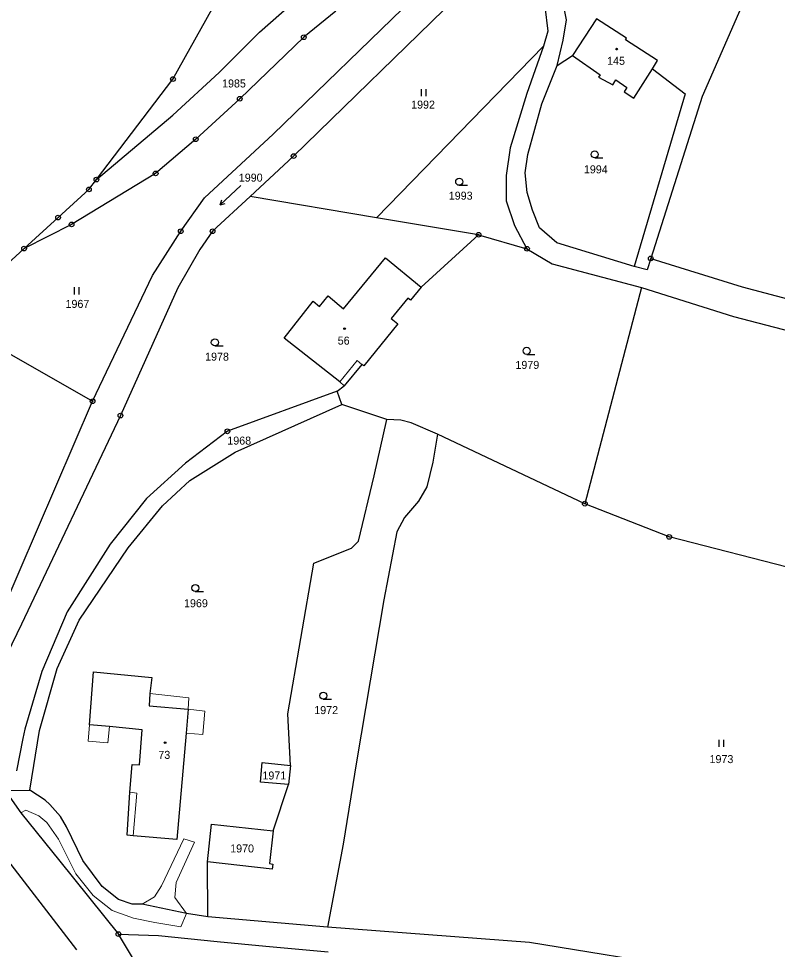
# Model space of a CAD drawing. Extents: x -601131 to -597152, y -1058536 to -1055911.
# Drawn here: x -599389.4 to -599228.3, y -1056477.3 to -1056279.6 of the extents above; entities that cross this region are included whole.
import ezdxf
from ezdxf.enums import TextEntityAlignment as Align

# ---------------------------------------------------------------- set-up
doc = ezdxf.new("R2010")
doc.units = 0
doc.header["$LTSCALE"] = 0.68
for name, color, linetype, lineweight in [('1', 7, 'Continuous', 25), ('3', 7, 'Continuous', 25), ('4', 7, 'Continuous', 13), ('5', 7, 'Continuous', 25), ('8', 7, 'Continuous', 25)]:
    doc.layers.add(name, color=color, linetype=linetype, lineweight=lineweight)
doc.layers.add('2', color=7, linetype='Continuous')

msp = doc.modelspace()

# ---------------------------------------------------------------- linework, layer by layer
at = {"layer": '1'}
for p, q in [((-599232.89, -1056270.11), (-599244.32, -1056296.13)), ((-599356.64, -1056292.46), (-599345.99, -1056273.33)), ((-599331.02, -1056308.83), (-599294.56, -1056273.23)), ((-599338.29, -1056282.5), (-599331.27, -1056276.35)), ((-599335.36, -1056304.15), (-599305.55, -1056275.21)), ((-599277.72, -1056277.05), (-599277.09, -1056282.27)), ((-599273.08, -1056279.89), (-599274.04, -1056275.11)), ((-599322.07, -1056278.03), (-599328.87, -1056283.57)), ((-599273.79, -1056284.23), (-599273.08, -1056279.89)), ((-599266.72, -1056279.65), (-599271.81, -1056287.46)), ((-599260.32, -1056283.76), (-599266.72, -1056279.65)), ((-599346.82, -1056291.04), (-599338.29, -1056282.5)), ((-599277.09, -1056282.27), (-599277.96, -1056285.49)), ((-599328.87, -1056283.57), (-599342.46, -1056296.63)), ((-599275.09, -1056289.59), (-599273.79, -1056284.23)), ((-599260.58, -1056284.16), (-599260.32, -1056283.76)), ((-599253.74, -1056288.53), (-599260.58, -1056284.16)), ((-599277.96, -1056285.49), (-599313.42, -1056321.93)), ((-599277.96, -1056285.49), (-599281.54, -1056295.55)), ((-599275.09, -1056289.59), (-599271.81, -1056287.46)), ((-599271.81, -1056287.46), (-599265.91, -1056291.56)), ((-599254.83, -1056290.26), (-599253.74, -1056288.53)), ((-599278.33, -1056297.71), (-599275.09, -1056289.59)), ((-599258.78, -1056296.52), (-599254.83, -1056290.26)), ((-599254.83, -1056290.26), (-599247.9, -1056295.58)), ((-599372.89, -1056313.82), (-599356.64, -1056292.46)), ((-599356.69, -1056300.1), (-599346.82, -1056291.04)), ((-599265.91, -1056291.56), (-599266.27, -1056292.07)), ((-599266.27, -1056292.07), (-599263.29, -1056293.66)), ((-599263.29, -1056293.66), (-599262.62, -1056292.65)), ((-599262.62, -1056292.65), (-599260.25, -1056294.23)), ((-599260.25, -1056294.23), (-599260.88, -1056295.18)), ((-599342.46, -1056296.63), (-599351.81, -1056305.23)), ((-599281.54, -1056295.55), (-599285.07, -1056307.07)), ((-599260.88, -1056295.18), (-599258.78, -1056296.52)), ((-599247.9, -1056295.58), (-599258.74, -1056332.28)), ((-599244.32, -1056296.13), (-599255.2, -1056330.55)), ((-599281.27, -1056308.5), (-599278.33, -1056297.71)), ((-599372.89, -1056313.82), (-599356.69, -1056300.1)), ((-599349.93, -1056317.67), (-599335.36, -1056304.15)), ((-599351.81, -1056305.23), (-599360.32, -1056312.51)), ((-599285.07, -1056307.07), (-599285.88, -1056312.94)), ((-599281.88, -1056312.39), (-599281.27, -1056308.5)), ((-599340.27, -1056317.41), (-599331.02, -1056308.83)), ((-599360.32, -1056312.51), (-599378.17, -1056323.34)), ((-599281.41, -1056316.54), (-599281.88, -1056312.39)), ((-599374.49, -1056315.89), (-599372.89, -1056313.82)), ((-599285.88, -1056312.94), (-599285.89, -1056318.31)), ((-599381.05, -1056321.88), (-599374.49, -1056315.89)), ((-599280.33, -1056320.28), (-599281.41, -1056316.54)), ((-599355, -1056324.79), (-599349.93, -1056317.67)), ((-599340.27, -1056317.41), (-599348.23, -1056324.8)), ((-599313.42, -1056321.93), (-599340.27, -1056317.41)), ((-599285.89, -1056318.31), (-599284.11, -1056323.6)), ((-599278.86, -1056324.09), (-599280.33, -1056320.28)), ((-599388.26, -1056328.46), (-599381.05, -1056321.88)), ((-599291.75, -1056325.53), (-599313.42, -1056321.93)), ((-599378.17, -1056323.34), (-599388.26, -1056328.46)), ((-599284.11, -1056323.6), (-599281.48, -1056328.5)), ((-599275.16, -1056327.26), (-599278.86, -1056324.09)), ((-599360.96, -1056334.18), (-599355, -1056324.79)), ((-599348.23, -1056324.8), (-599350.96, -1056328.66)), ((-599303.94, -1056336.65), (-599291.75, -1056325.53)), ((-599291.75, -1056325.53), (-599281.48, -1056328.5)), ((-599388.26, -1056328.46), (-599391.8, -1056331.69)), ((-599258.74, -1056332.28), (-599275.16, -1056327.26)), ((-599350.96, -1056328.66), (-599355.58, -1056336.79)), ((-599320.43, -1056341.25), (-599311.5, -1056330.42)), ((-599311.5, -1056330.42), (-599303.94, -1056336.65)), ((-599281.48, -1056328.5), (-599276.11, -1056331.73)), ((-599276.11, -1056331.73), (-599257.17, -1056336.74)), ((-599255.99, -1056332.95), (-599258.74, -1056332.28)), ((-599255.2, -1056330.55), (-599255.99, -1056332.95)), ((-599255.2, -1056330.55), (-599235.81, -1056336.63)), ((-599373.7, -1056360.91), (-599360.96, -1056334.18)), ((-599355.58, -1056336.79), (-599367.8, -1056363.94)), ((-599303.94, -1056336.65), (-599306.24, -1056339.43)), ((-599257.17, -1056336.74), (-599269.2, -1056382.66)), ((-599257.17, -1056336.74), (-599237.64, -1056342.87)), ((-599235.81, -1056336.63), (-599215.09, -1056342.08)), ((-599333.05, -1056347.49), (-599326.88, -1056339.64)), ((-599326.88, -1056339.64), (-599325.54, -1056340.74)), ((-599325.54, -1056340.74), (-599323.72, -1056338.54)), ((-599323.72, -1056338.54), (-599320.43, -1056341.25)), ((-599306.77, -1056338.99), (-599310.32, -1056343.3)), ((-599306.24, -1056339.43), (-599306.77, -1056338.99)), ((-599310.32, -1056343.3), (-599308.89, -1056344.48)), ((-599237.64, -1056342.87), (-599216.82, -1056348.35)), ((-599308.89, -1056344.48), (-599316.15, -1056353.41)), ((-599321.25, -1056356.78), (-599333.05, -1056347.49)), ((-599391.94, -1056350.46), (-599373.7, -1056360.91)), ((-599316.52, -1056353.1), (-599320.29, -1056357.66)), ((-599316.15, -1056353.41), (-599316.52, -1056353.1)), ((-599321.81, -1056358.78), (-599320.29, -1056357.66)), ((-599320.29, -1056357.66), (-599321.25, -1056356.78)), ((-599321.81, -1056358.78), (-599345.09, -1056367.29)), ((-599320.8, -1056361.59), (-599321.81, -1056358.78)), ((-599393.22, -1056406.18), (-599373.7, -1056360.91)), ((-599343.41, -1056371.69), (-599320.8, -1056361.59)), ((-599311.26, -1056364.76), (-599320.8, -1056361.59)), ((-599367.8, -1056363.94), (-599388.77, -1056408.24)), ((-599313.93, -1056376.74), (-599311.26, -1056364.76)), ((-599308.3, -1056364.95), (-599311.26, -1056364.76)), ((-599306.1, -1056365.51), (-599308.3, -1056364.95)), ((-599300.46, -1056367.91), (-599306.1, -1056365.51)), ((-599345.09, -1056367.29), (-599354, -1056374.07)), ((-599300.46, -1056367.91), (-599301.47, -1056373.86)), ((-599269.2, -1056382.66), (-599300.46, -1056367.91)), ((-599353.09, -1056377.77), (-599343.41, -1056371.69)), ((-599301.47, -1056373.86), (-599302.76, -1056379.1)), ((-599354, -1056374.07), (-599362.25, -1056381.53)), ((-599358.85, -1056383.09), (-599353.09, -1056377.77)), ((-599317.27, -1056390.65), (-599313.93, -1056376.74)), ((-599302.76, -1056379.1), (-599304.52, -1056382.12)), ((-599362.25, -1056381.53), (-599369.95, -1056391.25)), ((-599366.19, -1056392.01), (-599358.85, -1056383.09)), ((-599304.52, -1056382.12), (-599307.47, -1056385.58)), ((-599251.28, -1056389.72), (-599269.2, -1056382.66)), ((-599307.47, -1056385.58), (-599309.14, -1056388.65)), ((-599309.14, -1056388.65), (-599311.9, -1056403.11)), ((-599163.49, -1056412.39), (-599251.28, -1056389.72)), ((-599369.95, -1056391.25), (-599379.12, -1056405.67)), ((-599318.75, -1056392.1), (-599317.27, -1056390.65)), ((-599376.54, -1056407.41), (-599366.19, -1056392.01)), ((-599326.72, -1056395.29), (-599318.75, -1056392.1)), ((-599332.27, -1056427.29), (-599326.72, -1056395.29)), ((-599311.9, -1056403.11), (-599317.71, -1056437.5)), ((-599379.12, -1056405.67), (-599384.47, -1056418.33)), ((-599381.26, -1056417.65), (-599376.54, -1056407.41)), ((-599388.77, -1056408.24), (-599397.57, -1056426.19)), ((-599384.47, -1056418.33), (-599388.08, -1056430.53)), ((-599384.96, -1056430.85), (-599381.26, -1056417.65)), ((-599374.37, -1056429.64), (-599373.54, -1056418.41)), ((-599373.54, -1056418.41), (-599361.11, -1056419.57)), ((-599361.11, -1056419.57), (-599361.56, -1056423)), ((-599361.56, -1056423), (-599361.71, -1056425.6)), ((-599361.71, -1056425.6), (-599353.39, -1056426.33)), ((-599353.39, -1056426.33), (-599353.82, -1056431.38)), ((-599331.72, -1056438.29), (-599332.27, -1056427.29)), ((-599388.08, -1056430.53), (-599388.49, -1056432.53)), ((-599387.07, -1056443.53), (-599384.96, -1056430.85)), ((-599370.11, -1056429.99), (-599374.37, -1056429.64)), ((-599363.22, -1056430.67), (-599370.11, -1056429.99)), ((-599363.75, -1056438.16), (-599363.22, -1056430.67)), ((-599388.49, -1056432.53), (-599389.89, -1056439.45)), ((-599353.82, -1056431.38), (-599355.8, -1056454.03)), ((-599365.83, -1056443.95), (-599365.29, -1056438.05)), ((-599365.29, -1056438.05), (-599363.75, -1056438.16)), ((-599338.04, -1056441.82), (-599337.68, -1056437.64)), ((-599337.68, -1056437.64), (-599331.72, -1056438.29)), ((-599331.72, -1056438.29), (-599332.14, -1056442.33)), ((-599317.71, -1056437.5), (-599320.48, -1056454.96)), ((-599332.14, -1056442.33), (-599338.04, -1056441.82)), ((-599335.36, -1056452.18), (-599332.14, -1056442.33)), ((-599392.27, -1056443.62), (-599387.07, -1056443.53)), ((-599392.27, -1056443.62), (-599388.94, -1056448.31)), ((-599383.79, -1056445.67), (-599387.07, -1056443.53)), ((-599366.34, -1056453.07), (-599365.83, -1056443.95)), ((-599382.77, -1056446.55), (-599383.79, -1056445.67)), ((-599380.53, -1056449.11), (-599382.77, -1056446.55)), ((-599388.94, -1056448.31), (-599380.66, -1056458.59)), ((-599379.22, -1056451.3), (-599380.53, -1056449.11)), ((-599349.3, -1056458.76), (-599348.46, -1056450.75)), ((-599348.46, -1056450.75), (-599335.36, -1056452.18)), ((-599375.79, -1056458.47), (-599379.22, -1056451.3)), ((-599335.36, -1056452.18), (-599336.12, -1056459.13)), ((-599394.79, -1056454.54), (-599377.16, -1056477.43)), ((-599365.1, -1056453.22), (-599366.34, -1056453.07)), ((-599355.8, -1056454.03), (-599365.1, -1056453.22)), ((-599320.48, -1056454.96), (-599323.81, -1056472.62)), ((-599380.66, -1056458.59), (-599368.22, -1056474.1)), ((-599371.66, -1056463.98), (-599375.79, -1056458.47)), ((-599349.25, -1056470.44), (-599349.3, -1056458.76)), ((-599335.55, -1056460.3), (-599349.3, -1056458.76)), ((-599336.12, -1056459.13), (-599335.43, -1056459.21)), ((-599335.43, -1056459.21), (-599335.55, -1056460.3)), ((-599368.22, -1056466.74), (-599371.66, -1056463.98)), ((-599365.34, -1056467.76), (-599368.22, -1056466.74)), ((-599363.18, -1056467.74), (-599365.34, -1056467.76)), ((-599353.8, -1056469.74), (-599363.18, -1056467.74)), ((-599349.25, -1056470.44), (-599353.8, -1056469.74)), ((-599323.81, -1056472.62), (-599349.25, -1056470.44)), ((-599280.95, -1056475.91), (-599323.81, -1056472.62)), ((-599360.66, -1056486.62), (-599368.22, -1056474.1)), ((-599368.22, -1056474.1), (-599359.75, -1056474.37)), ((-599359.75, -1056474.37), (-599347.29, -1056475.67)), ((-599347.29, -1056475.67), (-599336.92, -1056476.64)), ((-599336.92, -1056476.64), (-599323.72, -1056477.85)), ((-599246.19, -1056481.54), (-599280.95, -1056475.91))]:
    msp.add_line(p, q, dxfattribs=at)
at = {"layer": '3'}
for p, q in [((-599303.881, -1056296.12), (-599303.881, -1056294.62)), ((-599302.88, -1056296.12), (-599302.88, -1056294.62)), ((-599267.103, -1056309.21), (-599265.353, -1056309.21)), ((-599295.863, -1056315.03), (-599294.113, -1056315.03)), ((-599346.652, -1056319.181), (-599346.28, -1056318.148)), ((-599377.541, -1056338.19), (-599377.541, -1056336.69)), ((-599376.54, -1056338.19), (-599376.54, -1056336.69)), ((-599347.753, -1056349.15), (-599346.003, -1056349.15)), ((-599281.543, -1056350.94), (-599279.793, -1056350.94)), ((-599351.903, -1056401.33), (-599350.153, -1056401.33)), ((-599324.733, -1056424.2), (-599322.983, -1056424.2)), ((-599240.661, -1056434.3), (-599240.661, -1056432.8)), ((-599239.66, -1056434.3), (-599239.66, -1056432.8))]:
    msp.add_line(p, q, dxfattribs=at)
msp.add_lwpolyline([(-599342.264, -1056315.089), (-599346.652, -1056319.181), (-599345.596, -1056318.882)], dxfattribs=at)
for centre in [(-599267.1029, -1056308.4598), (-599295.8629, -1056314.2798), (-599347.7529, -1056348.3998), (-599281.5429, -1056350.1898), (-599351.9029, -1056400.5798), (-599324.7329, -1056423.4498)]:
    msp.add_circle(centre, 0.75, dxfattribs=at)
at = {"layer": '4'}
for p, q in [((-599321.25, -1056356.78), (-599317.55, -1056352.26)), ((-599317.55, -1056352.26), (-599316.52, -1056353.1)), ((-599361.56, -1056423), (-599353.29, -1056423.9)), ((-599353.29, -1056423.9), (-599353.39, -1056426.33)), ((-599353.39, -1056426.33), (-599349.86, -1056426.71)), ((-599349.86, -1056426.71), (-599350.28, -1056431.68)), ((-599374.63, -1056433.11), (-599374.37, -1056429.64)), ((-599370.11, -1056429.99), (-599370.46, -1056433.49)), ((-599370.46, -1056433.49), (-599374.63, -1056433.11)), ((-599350.28, -1056431.68), (-599353.82, -1056431.38)), ((-599365.83, -1056443.95), (-599364.29, -1056444.13)), ((-599364.29, -1056444.13), (-599365.1, -1056453.22)), ((-599388.94, -1056448.31), (-599387.88, -1056447.8)), ((-599387.88, -1056447.8), (-599385.15, -1056448.97)), ((-599385.15, -1056448.97), (-599383.41, -1056450.41)), ((-599383.41, -1056450.41), (-599380.96, -1056453.96)), ((-599380.96, -1056453.96), (-599378.5, -1056458.91)), ((-599354.32, -1056453.88), (-599359.1, -1056463.83)), ((-599355.95, -1056463.11), (-599352.06, -1056454.6)), ((-599352.06, -1056454.6), (-599354.32, -1056453.88)), ((-599378.5, -1056458.91), (-599377.25, -1056461.26)), ((-599377.25, -1056461.26), (-599373.62, -1056465.92)), ((-599359.1, -1056463.83), (-599360.56, -1056466.21)), ((-599356.28, -1056466.29), (-599355.95, -1056463.11)), ((-599373.62, -1056465.92), (-599369.53, -1056469.08)), ((-599360.56, -1056466.21), (-599363.18, -1056467.74)), ((-599353.8, -1056469.74), (-599356.28, -1056466.29)), ((-599369.53, -1056469.08), (-599365.04, -1056470.68)), ((-599365.04, -1056470.68), (-599360.51, -1056471.62)), ((-599354.97, -1056472.54), (-599353.8, -1056469.74)), ((-599360.51, -1056471.62), (-599354.97, -1056472.54))]:
    msp.add_line(p, q, dxfattribs=at)
at = {"layer": '5'}
for centre in [(-599262.4468, -1056286.0992), (-599320.2168, -1056345.4692), (-599358.3068, -1056433.4192)]:
    msp.add_circle(centre, 0.175, dxfattribs=at)
at = {"layer": '8'}
for centre, radius in [((-599328.87, -1056283.5699), 0.5), ((-599328.87, -1056283.5699), 0.0303), ((-599356.64, -1056292.4599), 0.5), ((-599356.64, -1056292.4599), 0.0303), ((-599342.46, -1056296.6299), 0.5), ((-599342.46, -1056296.6299), 0.0303), ((-599351.81, -1056305.2299), 0.5), ((-599351.81, -1056305.2299), 0.0303), ((-599331.02, -1056308.8299), 0.5), ((-599331.02, -1056308.8299), 0.0303), ((-599360.32, -1056312.5099), 0.5), ((-599360.32, -1056312.5099), 0.0303), ((-599372.89, -1056313.8199), 0.5), ((-599372.89, -1056313.8199), 0.0303), ((-599374.49, -1056315.8899), 0.5), ((-599374.49, -1056315.8899), 0.0303), ((-599381.05, -1056321.8799), 0.5), ((-599381.05, -1056321.8799), 0.0303), ((-599378.17, -1056323.3399), 0.5), ((-599378.17, -1056323.3399), 0.0303), ((-599355, -1056324.7899), 0.5), ((-599348.23, -1056324.7999), 0.5), ((-599355, -1056324.7899), 0.0303), ((-599348.23, -1056324.7999), 0.0303), ((-599291.75, -1056325.5299), 0.5), ((-599291.75, -1056325.5299), 0.0303), ((-599388.26, -1056328.4599), 0.5), ((-599388.26, -1056328.4599), 0.0303), ((-599281.48, -1056328.4999), 0.5), ((-599281.48, -1056328.4999), 0.0303), ((-599255.2, -1056330.5499), 0.5), ((-599255.2, -1056330.5499), 0.0303), ((-599373.7, -1056360.9099), 0.5), ((-599373.7, -1056360.9099), 0.0303), ((-599367.8, -1056363.9399), 0.5), ((-599367.8, -1056363.9399), 0.0303), ((-599345.09, -1056367.2899), 0.5), ((-599345.09, -1056367.2899), 0.0303), ((-599269.2, -1056382.6599), 0.5), ((-599269.2, -1056382.6599), 0.0303), ((-599251.28, -1056389.7199), 0.5), ((-599251.28, -1056389.7199), 0.0303), ((-599368.22, -1056474.0999), 0.5), ((-599368.22, -1056474.0999), 0.0303)]:
    msp.add_circle(centre, radius, dxfattribs=at)

# ---------------------------------------------------------------- texts
at = {"layer": '2'}
for s, p in [('145', (-599262.569, -1056289.432)), ('1985', (-599343.69, -1056294.242)), ('1992', (-599303.55, -1056298.742)), ('1990', (-599340.14, -1056314.252)), ('1994', (-599266.87, -1056312.492)), ('1993', (-599295.56, -1056318.082)), ('1967', (-599376.93, -1056341.072)), ('56', (-599320.399, -1056348.872)), ('1978', (-599347.29, -1056352.282)), ('1979', (-599281.41, -1056354.032)), ('1968', (-599342.58, -1056370.112)), ('1969', (-599351.77, -1056404.662)), ('1972', (-599324.12, -1056427.362)), ('73', (-599358.489, -1056436.872)), ('1973', (-599240.2, -1056437.772)), ('1971', (-599335.12, -1056441.252)), ('1970', (-599341.97, -1056456.752))]:
    msp.add_text(s, height=1.7, dxfattribs=at).set_placement(p, align=Align.CENTER)

doc.saveas('drawing.dxf')
